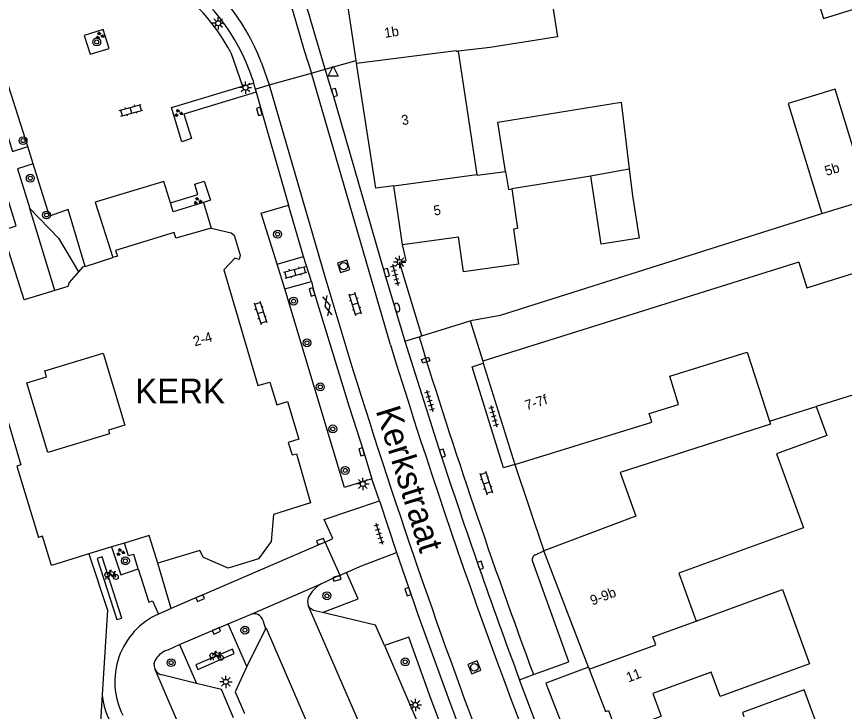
# Model space of a CAD drawing. Extents: x 136000 to 138005, y 398500 to 400500.
# Drawn here: x 137541.1 to 137625, y 398803.4 to 398873.8 of the extents above; entities that cross this region are included whole.
import ezdxf

# ---------------------------------------------------------------- set-up
doc = ezdxf.new("R2010")
doc.units = 0
for name, color, linetype in [('gg-afsc-erfafscheiding', 7, 'Continuous'), ('gg-afsc-muur', 7, 'Continuous'), ('gg-anno-huisnummerreeks BGT', 7, 'Continuous'), ('gg-anno-openbare ruimte label', 7, 'Continuous'), ('gg-bbg-bijgebouw', 7, 'Continuous'), ('gg-bbg-bordes', 7, 'Continuous'), ('gg-bbg-gedigitaliseerde bebouwing', 7, 'Continuous'), ('gg-bbg-gedigitaliseerde bijgebouw', 7, 'Continuous'), ('gg-bbg-hoofdgebouw', 7, 'Continuous'), ('gg-bbg-tussenscheiding', 7, 'Continuous'), ('gg-knt-verharding', 7, 'Continuous'), ('gg-knt-verharding nz', 7, 'Continuous'), ('gt-anno-naam bijzondere bebouwing', 7, 'Continuous'), ('gt-grn-groengrens', 7, 'Continuous'), ('gt-grn-weggrens', 7, 'Continuous'), ('gt-symb-boom', 7, 'Continuous'), ('gt-symb-brandkraan', 7, 'Continuous'), ('gt-symb-fietsenrek', 7, 'Continuous'), ('gt-symb-gesloten verharding', 7, 'Continuous'), ('gt-symb-groenvak', 7, 'Continuous'), ('gt-symb-klinker verharding', 7, 'Continuous'), ('gt-symb-kolk', 7, 'Continuous'), ('gt-symb-kolk center center', 7, 'Continuous'), ('gt-symb-lichtmast', 7, 'Continuous'), ('gt-symb-rioolschacht', 7, 'Continuous'), ('gt-symb-tegel verharding', 7, 'Continuous'), ('gt-symb-waterafsluiter', 7, 'Continuous')]:
    doc.layers.add(name, color=color, linetype=linetype)

# ---------------------------------------------------------------- blocks, each defined once
blk = doc.blocks.new('gt0-LMAST')
at = {"layer": 'gt-symb-lichtmast'}
for p, q in [((-0.182, 0.173), (-0.447, 0.438)), ((-0.005, 0.246), (-0.005, 0.621)), ((0.172, 0.173), (0.437, 0.438)), ((-0.255, -0.004), (-0.63, -0.004)), ((-0.182, -0.181), (-0.447, -0.446)), ((-0.005, -0.254), (-0.005, -0.629)), ((0.437, -0.446), (0.172, -0.181)), ((0.245, -0.004), (0.62, -0.004))]:
    blk.add_line(p, q, dxfattribs=at)
blk.add_circle((-0.005, -0.004), 0.25, dxfattribs=at)
blk = doc.blocks.new('gt0-GRVAK')
at = {"layer": 'gt-symb-groenvak'}
for p, q in [((-0.11, 0.189), (-0.228, 0.24)), ((-0.182, 0.153), (0.088, 0.153)), ((-0.091, 0.211), (-0.156, 0.322)), ((-0.047, 0.214), (-0.047, 0.393)), ((-0.004, 0.211), (0.061, 0.322)), ((0.015, 0.189), (0.133, 0.24)), ((0.262, -0.052), (0.197, 0.059)), ((0.305, -0.049), (0.305, 0.13)), ((0.349, -0.052), (0.414, 0.059)), ((-0.245, -0.228), (-0.363, -0.177)), ((-0.318, -0.264), (-0.047, -0.264)), ((-0.226, -0.206), (-0.291, -0.095)), ((-0.183, -0.203), (-0.183, -0.024)), ((-0.139, -0.206), (-0.074, -0.095)), ((-0.12, -0.228), (-0.002, -0.177)), ((0.243, -0.074), (0.125, -0.023)), ((0.17, -0.11), (0.441, -0.11)), ((0.368, -0.074), (0.486, -0.023))]:
    blk.add_line(p, q, dxfattribs=at)
blk = doc.blocks.new('gt0-KOLK')
at = {"layer": 'gt-symb-kolk'}
blk.add_lwpolyline([(0, 0), (0.375, 0), (0.375, 0.4), (-0.375, 0.4), (-0.375, 0), (0, 0)], dxfattribs=at)
blk = doc.blocks.new('gt0-KL1')
at = {"layer": 'gt-symb-klinker verharding'}
for p, q in [((-1.15, 0.3), (1.15, 0.3)), ((-1, -0.3), (-1, 0.3)), ((-0.5, 0.3), (-0.5, 0.45)), ((0, -0.3), (0, 0.3)), ((0.5, 0.3), (0.5, 0.45)), ((1, -0.3), (1, 0.3)), ((-1.15, -0.3), (1.15, -0.3)), ((-0.5, -0.45), (-0.5, -0.3)), ((0.5, -0.45), (0.5, -0.3))]:
    blk.add_line(p, q, dxfattribs=at)
blk = doc.blocks.new('gt0-BOOM')
at = {"layer": 'gt-symb-boom'}
for radius in [0.4, 0.2]:
    blk.add_circle((0, 0), radius, dxfattribs=at)
blk = doc.blocks.new('gt0-WAFSL')
at = {"layer": 'gt-symb-waterafsluiter'}
for p, q in [((-0.5, -0.333), (0, 0.667)), ((0, 0.667), (0.5, -0.333)), ((0.5, -0.333), (-0.5, -0.333))]:
    blk.add_line(p, q, dxfattribs=at)
blk = doc.blocks.new('gt0-BR')
at = {"layer": 'gt-symb-brandkraan'}
for centre, radius, start, end in [((-0.244, 0), 0.206, 107.56694, 252.43307), ((0.599, -2.664), 3, 106.89205, 107.56694), ((0, -0.691), 0.938, 73.10799, 106.89205), ((-0.599, -2.664), 3, 72.43309, 73.10799), ((0.244, 0), 0.206, 287.56695, 72.43309), ((0.599, 2.664), 3, 252.43307, 253.10797), ((0, 0.691), 0.938, 253.10797, 286.89206), ((-0.599, 2.664), 3, 286.89206, 287.56695)]:
    blk.add_arc(centre, radius, start, end, dxfattribs=at)
blk = doc.blocks.new('gt0-GESVH1')
at = {"layer": 'gt-symb-gesloten verharding'}
for p, q in [((-0.992, -0.261), (0.008, 0.239)), ((0.008, -0.261), (-0.992, 0.239)), ((0.008, 0.239), (1.008, -0.261)), ((1.008, 0.239), (0.008, -0.261))]:
    blk.add_line(p, q, dxfattribs=at)
blk = doc.blocks.new('gt0-TEG1')
at = {"layer": 'gt-symb-tegel verharding'}
for p, q in [((-1.125, 0), (1.125, 0)), ((-0.9, -0.25), (-0.9, 0.25)), ((-0.45, -0.25), (-0.45, 0.25)), ((0, -0.25), (0, 0.25)), ((0.45, -0.25), (0.45, 0.25)), ((0.9, -0.25), (0.9, 0.25))]:
    blk.add_line(p, q, dxfattribs=at)
blk = doc.blocks.new('gt0-RS')
at = {"layer": 'gt-symb-rioolschacht'}
blk.add_lwpolyline([(-0.5, -0.5), (0.5, -0.5), (0.5, 0.5), (-0.5, 0.5)], close=True, dxfattribs=at)
blk.add_circle((0, 0), 0.375, dxfattribs=at)
blk = doc.blocks.new('gt0-KOLKCC')
at = {"layer": 'gt-symb-kolk center center'}
blk.add_lwpolyline([(-0.375, 0.2), (0.375, 0.2), (0.375, -0.2), (-0.375, -0.2)], close=True, dxfattribs=at)
blk = doc.blocks.new('gt0-FREK')
at = {"layer": 'gt-symb-fietsenrek'}
for p, q in [((0.757, 0.841), (0.866, 0.816)), ((0.259, 0.762), (0.294, 0.823)), ((0.54, 0.335), (0.259, 0.762)), ((0.294, 0.823), (0.767, 0.714)), ((0.767, 0.714), (0.54, 0.335)), ((0.767, 0.714), (0.84, 0.822)), ((0.895, 0.252), (0.767, 0.714))]:
    blk.add_line(p, q, dxfattribs=at)
for points in [[(0.294, 0.823), (0.36, 0.937), (0.452, 0.935)], [(-0.124, 0), (-0.047, 0.312), (0.053, 0.312), (0.12, 0)], [(0.036, 0.476), (0.228, 0.708), (0.259, 0.762)], [(0.54, 0.335), (0.555, 0.305), (0.895, 0.252)]]:
    blk.add_lwpolyline(points, dxfattribs=at)
for centre in [(0.036, 0.476), (0.895, 0.252)]:
    blk.add_circle(centre, 0.252, dxfattribs=at)

msp = doc.modelspace()

# ---------------------------------------------------------------- linework, layer by layer
at = {"layer": 'gg-afsc-erfafscheiding'}
for p, q in [((137587.106, 398842.984), (137588.367, 398838.902)), ((137591.619, 398828.439), (137594.57, 398819.7))]:
    msp.add_line(p, q, dxfattribs=at)
at = {"layer": 'gg-afsc-muur'}
for points in [[(137548.471, 398819.376), (137550.353, 398813.668), (137549.836, 398805.159)], [(137549.836, 398805.159), (137549.525, 398800.044), (137547.49, 398799.209), (137547.529, 398799.118), (137526.304, 398790.304)]]:
    msp.add_lwpolyline(points, dxfattribs=at)
at = {"layer": 'gg-bbg-bijgebouw'}
msp.add_line((137599.307, 398857.624), (137591.328, 398856.342), dxfattribs=at)
msp.add_lwpolyline([(137604.219, 398851.343), (137600.357, 398850.751), (137599.307, 398857.624)], dxfattribs=at)
at = {"layer": 'gg-bbg-bordes'}
msp.add_line((137560.101, 398854.981), (137560.865, 398852.384), dxfattribs=at)
for points in [[(137556.742, 398854.934), (137556.077, 398857.087), (137549.127, 398855.001), (137550.908, 398849.386)], [(137560.101, 398854.981), (137557.019, 398854.039), (137556.742, 398854.934)]]:
    msp.add_lwpolyline(points, dxfattribs=at)
at = {"layer": 'gg-bbg-gedigitaliseerde bebouwing'}
for p, q in [((137585.87, 398870.299), (137587.783, 398857.813)), ((137587.783, 398857.813), (137587.793, 398857.747)), ((137587.793, 398857.747), (137590.688, 398858.124))]:
    msp.add_line(p, q, dxfattribs=at)
for points in [[(137588.316, 398875.965), (137596.92, 398877.356), (137597.215, 398875.466), (137595.416, 398875.185), (137595.953, 398871.739), (137589.133, 398870.676), (137585.87, 398870.299)], [(137526.97, 398862.15), (137528.55, 398857.253), (137529.324, 398854.697), (137529.63, 398854.79), (137531.165, 398849.717), (137531.366, 398849.778), (137532.893, 398844.734), (137536.243, 398845.748), (137539.259, 398835.785), (137539.355, 398835.814), (137541.6, 398828.396), (137541.17, 398828.266), (137543.36, 398821.03)], [(137637.22, 398851.33), (137640.722, 398840.118), (137622.156, 398834.306)], [(137542.199, 398836.722), (137544.181, 398837.322), (137544.001, 398837.917), (137549.925, 398839.71), (137552.134, 398832.408), (137550.453, 398831.899), (137550.559, 398831.546), (137544.335, 398829.663), (137542.199, 398836.722)], [(137622.156, 398834.306), (137623.23, 398831.372), (137618.119, 398829.502), (137620.85, 398822.038), (137608.226, 398817.418), (137609.994, 398812.586)], [(137609.994, 398812.586), (137618.727, 398815.77), (137621.478, 398808.252), (137612.412, 398804.934), (137611.507, 398807.393)], [(137611.507, 398807.393), (137605.605, 398805.233), (137606.44, 398802.95)]]:
    msp.add_lwpolyline(points, dxfattribs=at)
at = {"layer": 'gg-bbg-gedigitaliseerde bijgebouw'}
for p, q in [((137603.206, 398858.366), (137603.53, 398855.64)), ((137603.53, 398855.64), (137604.219, 398851.343))]:
    msp.add_line(p, q, dxfattribs=at)
for points in [[(137621.844, 398876.935), (137622.886, 398873.594), (137628.48, 398875.339), (137627.438, 398878.68)], [(137590.688, 398858.124), (137589.889, 398863.111), (137602.403, 398865.117), (137603.206, 398858.366)]]:
    msp.add_lwpolyline(points, dxfattribs=at)
at = {"layer": 'gg-bbg-hoofdgebouw'}
for p, q in [((137575.556, 398869.354), (137574.727, 398874.766)), ((137575.599, 398869.073), (137575.556, 398869.354)), ((137580.23, 398850.72), (137579.38, 398856.65)), ((137580.23, 398850.72), (137585.922, 398851.487)), ((137548.11, 398848.496), (137550.908, 398849.386)), ((137620.4, 398848.93), (137588.367, 398838.902)), ((137588.367, 398838.902), (137588.43, 398838.7)), ((137588.43, 398838.7), (137591.619, 398828.439)), ((137550.779, 398820.082), (137548.471, 398819.376)), ((137552.073, 398820.477), (137550.779, 398820.082)), ((137599.084, 398807.924), (137594.57, 398819.7)), ((137599.084, 398807.924), (137599.163, 398807.719))]:
    msp.add_line(p, q, dxfattribs=at)
for points in [[(137579.38, 398856.65), (137577.54, 398856.41), (137575.599, 398869.073)], [(137622.74, 398853.85), (137627.48, 398855.31), (137624.06, 398866.44), (137619.31, 398864.98), (137622.74, 398853.85)], [(137545.039, 398846.058), (137541.91, 398845.1), (137539.68, 398852.15), (137541.11, 398852.6), (137537.11, 398865.38), (137532.155, 398863.802)], [(137591.328, 398856.342), (137591.897, 398852.334), (137591.503, 398852.276), (137592.004, 398848.734), (137586.431, 398847.935), (137585.922, 398851.487)], [(137560.865, 398852.384), (137557.27, 398851.35), (137557.1, 398851.93), (137551.18, 398850.12), (137551.36, 398849.53), (137550.908, 398849.386)], [(137560.865, 398852.384), (137562.88, 398851.91), (137563.2, 398851.65), (137563.79, 398849.63), (137563.71, 398849.21), (137563.27, 398849.32), (137562.15, 398848.15), (137565.6, 398836.42), (137566.81, 398836.79), (137567.53, 398834.47), (137568.59, 398834.8), (137569.75, 398831), (137568.68, 398830.67), (137569.08, 398829.41), (137569.5, 398829.53), (137570.93, 398824.56), (137567.19, 398823.37), (137566.95, 398820.63), (137565.67, 398818.89), (137562.58, 398817.95), (137560.1, 398819.02), (137559.71, 398819.74), (137555.46, 398818.44)], [(137620.4, 398848.93), (137621.21, 398846.32), (137637.22, 398851.33)], [(137548.11, 398848.496), (137547.84, 398848.41), (137547.42, 398847.935)], [(137547.42, 398847.935), (137546.47, 398846.86), (137546.35, 398846.46), (137545.039, 398846.058)], [(137591.619, 398828.439), (137605.499, 398832.734), (137605.23, 398833.603), (137608.211, 398834.526), (137607.324, 398837.392), (137615.164, 398839.822), (137617.43, 398832.827)], [(137617.43, 398832.827), (137617.525, 398832.532), (137602.289, 398827.641), (137603.896, 398823.21), (137594.57, 398819.7)], [(137548.471, 398819.376), (137544.69, 398818.22), (137543.79, 398821.17), (137543.36, 398821.03)], [(137555.46, 398818.44), (137554.6, 398821.25), (137552.073, 398820.477)], [(137599.163, 398807.719), (137600.81, 398803.42), (137601.13, 398803.53), (137601.95, 398801.29), (137606.44, 398802.95)], [(137608.89, 398790.22), (137622.304, 398795.109), (137620.072, 398801.234), (137622.242, 398802.032), (137620.919, 398805.628), (137614.688, 398803.335), (137614.838, 398802.929)]]:
    msp.add_lwpolyline(points, dxfattribs=at)
at = {"layer": 'gg-bbg-tussenscheiding'}
for p, q in [((137579.38, 398856.65), (137587.783, 398857.813)), ((137617.43, 398832.827), (137622.156, 398834.306))]:
    msp.add_line(p, q, dxfattribs=at)
for points in [[(137575.599, 398869.073), (137585.694, 398870.377), (137585.706, 398870.28), (137585.87, 398870.299)], [(137590.688, 398858.124), (137590.984, 398856.287), (137591.328, 398856.342)], [(137599.307, 398857.624), (137599.3, 398857.671), (137603.206, 398858.366)], [(137599.163, 398807.719), (137605.894, 398810.171), (137605.602, 398810.971), (137609.994, 398812.586)]]:
    msp.add_lwpolyline(points, dxfattribs=at)
at = {"layer": 'gg-knt-verharding'}
for p, q in [((137572.407, 398868.47), (137570.962, 398873.417)), ((137562.866, 398870.152), (137564.049, 398866.754)), ((137566.755, 398866.877), (137571.028, 398868.083)), ((137571.028, 398868.083), (137572.407, 398868.47)), ((137579.035, 398840.539), (137571.028, 398868.083)), ((137573.165, 398866.059), (137572.407, 398868.47)), ((137565.073, 398867.398), (137565.165, 398867.047)), ((137565.165, 398867.047), (137565.322, 398866.452)), ((137565.322, 398866.452), (137566.755, 398866.877)), ((137565.322, 398866.452), (137565.419, 398866.13)), ((137565.419, 398866.13), (137568.691, 398854.71)), ((137566.755, 398866.877), (137572.372, 398847.485)), ((137542.828, 398858.887), (137542.28, 398860.627)), ((137570.233, 398849.502), (137568.691, 398854.71)), ((137567.547, 398848.735), (137570.233, 398849.502)), ((137571.011, 398846.975), (137570.233, 398849.502)), ((137568.313, 398846.235), (137567.547, 398848.735)), ((137568.313, 398846.235), (137571.011, 398846.975)), ((137582.207, 398841.457), (137587.106, 398842.984)), ((137580.479, 398840.918), (137581.924, 398841.355)), ((137580.479, 398840.918), (137584.104, 398829.522)), ((137581.924, 398841.355), (137582.207, 398841.457)), ((137577.925, 398824.74), (137577.144, 398826.985)), ((137577.925, 398824.74), (137579.643, 398819.519)), ((137573.918, 398817.21), (137572.425, 398820.584)), ((137579.643, 398819.519), (137581.383, 398814.475)), ((137593.73, 398819.289), (137594.57, 398819.7)), ((137597.1, 398808.46), (137593.42, 398818.67)), ((137574.584, 398817.497), (137573.918, 398817.21)), ((137559.669, 398815.091), (137556.819, 398813.854)), ((137556.819, 398813.854), (137555.515, 398813.287)), ((137562.579, 398812.307), (137564.847, 398813.26)), ((137566.104, 398812.673), (137566.353, 398811.8)), ((137557.671, 398810.193), (137562.579, 398812.307)), ((137564.469, 398807.977), (137562.579, 398812.307)), ((137566.353, 398811.8), (137564.469, 398807.977)), ((137556.513, 398809.677), (137557.671, 398810.193)), ((137557.671, 398810.193), (137559.377, 398806.249)), ((137578.418, 398810.089), (137583.785, 398797.635)), ((137593.516, 398807.168), (137597.1, 398808.46)), ((137555.143, 398807.749), (137555.16, 398807.71)), ((137559.377, 398806.249), (137555.862, 398807.128)), ((137592.103, 398806.628), (137593.516, 398807.168))]:
    msp.add_line(p, q, dxfattribs=at)
for points in [[(137548.015, 398871.884), (137548.615, 398869.976), (137550.523, 398870.576), (137549.922, 398872.484), (137548.015, 398871.884)], [(137542.28, 398860.627), (137539.603, 398869.131), (137532.229, 398866.835)], [(137565.419, 398866.13), (137558.104, 398863.932), (137558.865, 398861.44), (137557.901, 398861.13), (137556.852, 398864.603), (137564.049, 398866.754)], [(137573.165, 398866.059), (137578.429, 398847.809), (137580.479, 398840.918)], [(137548.11, 398848.496), (137546.373, 398854.245), (137544.497, 398853.583), (137542.828, 398858.887)], [(137556.742, 398854.934), (137559.528, 398855.795), (137559.207, 398856.81), (137560.17, 398857.119), (137560.808, 398855.214), (137560.101, 398854.981)], [(137567.547, 398848.735), (137565.927, 398853.876), (137568.691, 398854.71)], [(137587.106, 398842.984), (137587.32, 398843.05), (137590.16, 398843.55), (137622.74, 398853.85)], [(137582.207, 398841.457), (137579.957, 398848.944), (137580.625, 398849.082), (137580.23, 398850.72)], [(137571.011, 398846.975), (137571.274, 398845.972), (137574.838, 398834.284), (137576.303, 398829.773), (137577.144, 398826.985)], [(137577.144, 398826.985), (137574.37, 398826.118), (137568.313, 398846.235)], [(137591.619, 398828.439), (137590.48, 398828.1), (137587.3, 398838.32), (137588.43, 398838.7)], [(137572.425, 398820.584), (137573.177, 398820.939), (137572.322, 398822.872), (137577.925, 398824.74)], [(137550.779, 398820.082), (137551.713, 398817.265), (137553.463, 398817.869)], [(137553.463, 398817.869), (137553.015, 398819.327), (137552.474, 398819.182), (137552.073, 398820.477)], [(137559.669, 398815.091), (137572.028, 398820.444), (137572.425, 398820.584)], [(137553.463, 398817.869), (137554.549, 398814.498), (137554.919, 398814.629), (137555.515, 398813.287)], [(137572.141, 398813.437), (137575.763, 398814.833), (137574.584, 398817.497)], [(137571.996, 398816.355), (137573.552, 398817.107), (137573.918, 398817.21)], [(137570.703, 398814.977), (137570.609, 398814.596), (137570.706, 398814.136)], [(137572.141, 398813.437), (137571.229, 398813.654), (137570.922, 398813.845), (137570.706, 398814.136)], [(137578.418, 398810.089), (137577.525, 398812.161), (137572.141, 398813.437)], [(137583.785, 398797.635), (137585.549, 398798.339), (137583.166, 398804.637), (137580.871, 398810.965), (137578.418, 398810.089)], [(137564.469, 398807.977), (137563.311, 398805.414), (137564.247, 398803.227)], [(137599.084, 398807.924), (137594.77, 398806.29), (137599.09, 398795.14), (137603.37, 398785.193)], [(137602.019, 398781.512), (137597.99, 398791.425), (137594.736, 398799.685), (137592.103, 398806.628)], [(137563.127, 398802.771), (137561.905, 398805.662), (137559.377, 398806.249)]]:
    msp.add_lwpolyline(points, dxfattribs=at)
for centre, radius, start, end in [((137542.722, 398865.042), 29.456, 16.51842, 35.9839), ((137545.616, 398861.094), 20.453, 17.95274, 58.19293), ((137544.39, 398860.188), 20.992, 28.33628, 55.24931), ((138231.476, 399041.757), 687.139, 196.422937, 200.18595), ((138182.108, 399025.804), 627.887, 197.083311, 200.377844), ((138177.715, 399024.168), 626.209, 197.052006, 202.855842), ((138157.159, 399016.899), 602.911, 198.106656, 200.411444), ((137593.847, 398818.843), 0.461, 104.67177, 202.1241), ((137573.926, 398813.249), 3.657, 121.8501, 151.79535), ((138195.946, 399030.82), 651.532, 199.393658, 202.726737), ((137558.588, 398806.46), 7.486, 114.23418, 207.17676), ((137565.198, 398812.372), 0.955, 18.38438, 111.55189), ((137557.28, 398807.334), 2.466, 108.12426, 145.70211), ((137556.113, 398808.142), 1.046, 146.24119, 202.03484), ((137556.109, 398808.14), 1.041, 204.37343, 256.30504), ((137556.595, 398805.601), 6.774, 183.74384, 208.13595), ((138242.211, 399048.7), 699.616, 200.416304, 202.652705)]:
    msp.add_arc(centre, radius, start, end, dxfattribs=at)
at = {"layer": 'gg-knt-verharding nz'}
for p, q in [((137565.977, 398869.119), (137566.755, 398866.877)), ((137570.706, 398814.136), (137587.79, 398774.739))]:
    msp.add_line(p, q, dxfattribs=at)
for points in [[(137563.408, 398883.931), (137566.443, 398880.035), (137567.751, 398877.582), (137569.088, 398874.464), (137570.294, 398870.355), (137571.028, 398868.083)], [(137551.308, 398812.723), (137551.831, 398812.884), (137549.838, 398819.082), (137549.315, 398818.92), (137551.308, 398812.723)], [(137583.303, 398772.794), (137566.475, 398811.837), (137566.353, 398811.8)], [(137563.024, 398809.746), (137559.315, 398808.132), (137559.498, 398807.681), (137563.207, 398809.295), (137563.024, 398809.746)], [(137555.16, 398807.71), (137568.141, 398777.418), (137571.772, 398769.103)]]:
    msp.add_lwpolyline(points, dxfattribs=at)
msp.add_arc((137545.906, 398861.453), 21.485, 20.90361, 95.81215, dxfattribs=at)
at = {"layer": 'gt-grn-groengrens'}
for p, q in [((137564.049, 398866.754), (137565.165, 398867.047)), ((137545.039, 398846.058), (137542.488, 398854.361))]:
    msp.add_line(p, q, dxfattribs=at)
for points in [[(137532.155, 398863.802), (137531.774, 398865.018), (137538.555, 398867.129), (137540.753, 398860.143), (137542.28, 398860.627)], [(137542.828, 398858.887), (137541.258, 398858.364), (137542.488, 398854.361)], [(137542.488, 398854.361), (137545.385, 398851.35), (137547.42, 398847.935)]]:
    msp.add_lwpolyline(points, dxfattribs=at)
at = {"layer": 'gt-grn-weggrens'}
for p, q in [((137572.407, 398868.47), (137575.556, 398869.354)), ((137556.819, 398813.854), (137555.46, 398818.44)), ((137564.847, 398813.26), (137571.996, 398816.355))]:
    msp.add_line(p, q, dxfattribs=at)
msp.add_lwpolyline([(137574.584, 398817.497), (137575.94, 398818.09), (137579.643, 398819.519)], dxfattribs=at)

# ---------------------------------------------------------------- block references
at = {"layer": 'gt-symb-boom'}
for p in [(137549.269, 398871.23), (137541.807, 398861.235), (137542.542, 398857.428), (137544.185, 398853.702), (137567.593, 398851.758), (137569.212, 398844.984), (137570.569, 398840.758), (137571.917, 398836.295), (137573.187, 398832.04), (137574.441, 398827.835), (137552.175, 398818.677), (137572.59, 398815.143), (137564.281, 398811.66), (137556.803, 398808.366), (137580.523, 398808.443)]:
    msp.add_blockref('gt0-BOOM', p, dxfattribs=at)
at = {"layer": 'gt-symb-brandkraan', "rotation": 105.06423394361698}
msp.add_blockref('gt0-BR', (137579.706, 398844.329), dxfattribs=at)
at = {"layer": 'gt-symb-fietsenrek'}
for p in [(137550.306, 398816.796), (137560.96, 398808.607)]:
    msp.add_blockref('gt0-FREK', p, dxfattribs=at)
at = {"layer": 'gt-symb-gesloten verharding', "rotation": -75.40804379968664}
msp.add_blockref('gt0-GESVH1', (137572.648, 398844.525), dxfattribs=at)
at = {"layer": 'gt-symb-groenvak'}
for p in [(137549.577, 398871.861), (137557.547, 398864.019), (137559.49, 398855.12), (137551.673, 398819.554)]:
    msp.add_blockref('gt0-GRVAK', p, dxfattribs=at)
at = {"layer": 'gt-symb-klinker verharding'}
for p, rotation in [((137552.746, 398864.304), 15.898187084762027), ((137569.38, 398847.903), 14.7727239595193), ((137575.462, 398844.682), 107.0943055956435), ((137565.856, 398843.808), -71.81873102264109), ((137588.735, 398826.567), -71.81873102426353)]:
    msp.add_blockref('gt0-KL1', p, dxfattribs=dict(at, rotation=rotation))
at = {"layer": 'gt-symb-kolk'}
for p, rotation in [((137573.165, 398866.059), -73.92082762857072), ((137565.936, 398864.249), 105.60693047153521), ((137578.429, 398847.809), -73.92082762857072), ((137571.274, 398845.972), 106.98473253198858), ((137576.303, 398829.773), 106.8035480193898), ((137584.104, 398829.522), -72.72457972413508), ((137572.028, 398820.444), 19.39552832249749), ((137587.946, 398818.156), -70.73158503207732), ((137573.552, 398817.107), -164.33789365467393), ((137580.992, 398815.632), 108.670583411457), ((137559.669, 398815.091), -156.61335784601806), ((137561.322, 398811.776), -156.53799977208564)]:
    msp.add_blockref('gt0-KOLK', p, dxfattribs=dict(at, rotation=rotation))
at = {"layer": 'gt-symb-kolk center center', "rotation": -161.5106736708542}
msp.add_blockref('gt0-KOLKCC', (137582.583, 398839.013), dxfattribs=at)
at = {"layer": 'gt-symb-lichtmast'}
for p in [(137561.577, 398873.127), (137564.339, 398866.61), (137579.958, 398848.941), (137576.237, 398826.466), (137562.363, 398806.428), (137581.552, 398804.09)]:
    msp.add_blockref('gt0-LMAST', p, dxfattribs=at)
at = {"layer": 'gt-symb-rioolschacht'}
for p, rotation in [((137574.283, 398848.514), 18.054552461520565), ((137587.53, 398807.894), -157.8474134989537)]:
    msp.add_blockref('gt0-RS', p, dxfattribs=dict(at, rotation=rotation))
at = {"layer": 'gt-symb-tegel verharding'}
for p, rotation in [((137579.516, 398847.653), -74.62927456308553), ((137583.007, 398834.893), -73.43253307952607), ((137589.491, 398833.334), -74.62927456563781), ((137577.884, 398821.429), -72.96046487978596)]:
    msp.add_blockref('gt0-TEG1', p, dxfattribs=dict(at, rotation=rotation))
at = {"layer": 'gt-symb-waterafsluiter'}
msp.add_blockref('gt0-WAFSL', (137573.216, 398868.106), dxfattribs=at)

# ---------------------------------------------------------------- texts
at = {"layer": 'gg-anno-huisnummerreeks BGT'}
for s, rotation, p in [('1b', 8.7, (137578.467, 398871.639)), ('3', 8.7, (137580.215, 398862.794)), ('5b', 17.1, (137623.188, 398857.651)), ('5', 8.2, (137583.459, 398853.645)), ('2-4', 16.4, (137559.21, 398840.392)), ('7-7f', 17.3, (137592.82, 398833.915)), ('9-9b', 21, (137599.483, 398814.152)), ('11', 21, (137603.137, 398806.357))]:
    msp.add_text(s, height=1, rotation=rotation, dxfattribs=at).set_placement(p)
at = {"layer": 'gg-anno-openbare ruimte label'}
msp.add_text('Kerkstraat', height=2.5, rotation=287.3, dxfattribs=at).set_placement((137577.518, 398833.899))
at = {"layer": 'gt-anno-naam bijzondere bebouwing'}
msp.add_text('KERK', height=2.5, dxfattribs=at).set_placement((137553.161, 398834.634))

doc.saveas('drawing.dxf')
